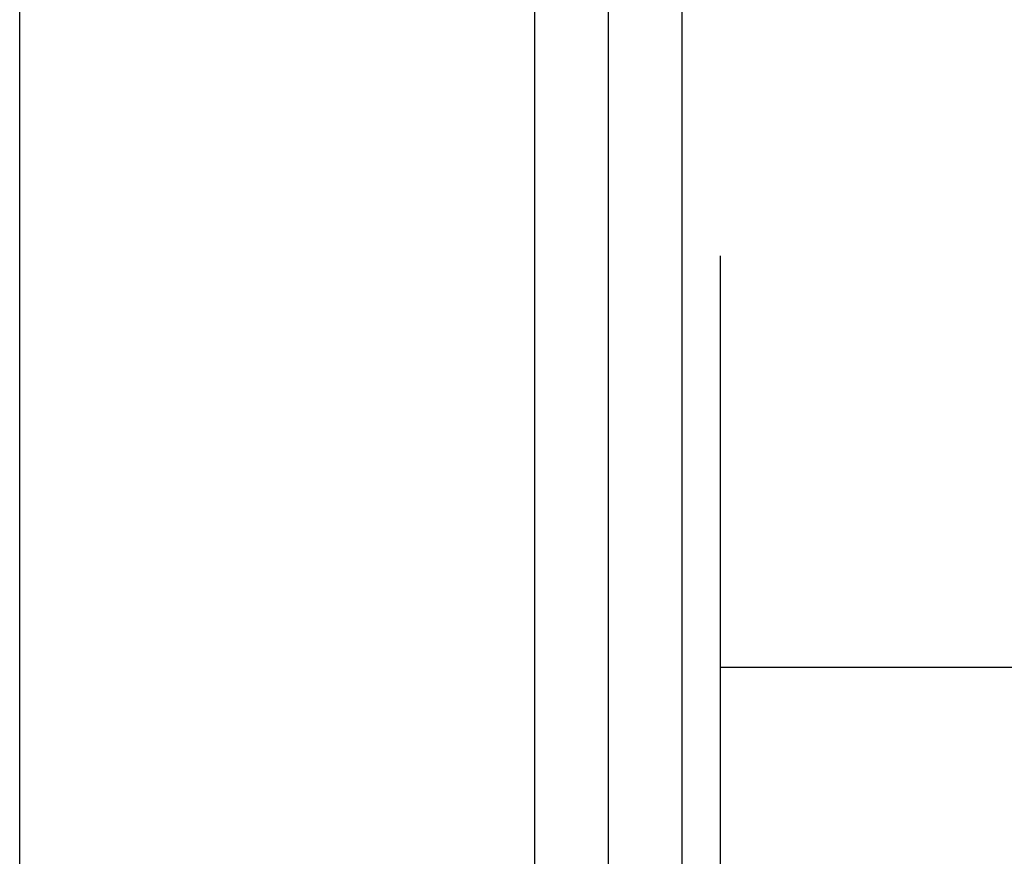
# Model space of a CAD drawing. Header units: millimetres. Extents: x -312551 to 250764, y -35891 to 59426.
# Tile 266 of 316: x 159613 to 159947, y 6484 to 6769. Entities that reach past the tile are written whole.
import ezdxf

# ---------------------------------------------------------------- set-up
doc = ezdxf.new("R2010")
doc.units = ezdxf.units.MM
doc.header["$LTSCALE"] = 2.5
doc.layers.add('GLAZING', color=1, linetype='Continuous')
doc.layers.add('TERR TILE 600', color=160, linetype='Continuous')

msp = doc.modelspace()

# ---------------------------------------------------------------- linework, layer by layer
at = {"layer": 'GLAZING'}
for p, q in [((159612.8, 6209.47), (159612.8, 9209.47)), ((159612.8, 6209.47), (159612.8, 9209.47)), ((159812.8, 6412.95), (159812.8, 9012.42)), ((159812.8, 6412.95), (159812.8, 9012.42)), ((159787.8, 6414.47), (159787.8, 9005.97)), ((159787.8, 6414.47), (159787.8, 9005.97)), ((159837.8, 6209.47), (159837.8, 9005.97)), ((159837.8, 6209.47), (159837.8, 9005.97))]:
    msp.add_line(p, q, dxfattribs=at)
at = {"layer": 'TERR TILE 600'}
for p, q in [((159850.8, 6688.42), (159850.8, 6404.94)), ((159850.8, 6548.68), (160450.8, 6548.68))]:
    msp.add_line(p, q, dxfattribs=at)

doc.saveas('drawing.dxf')
